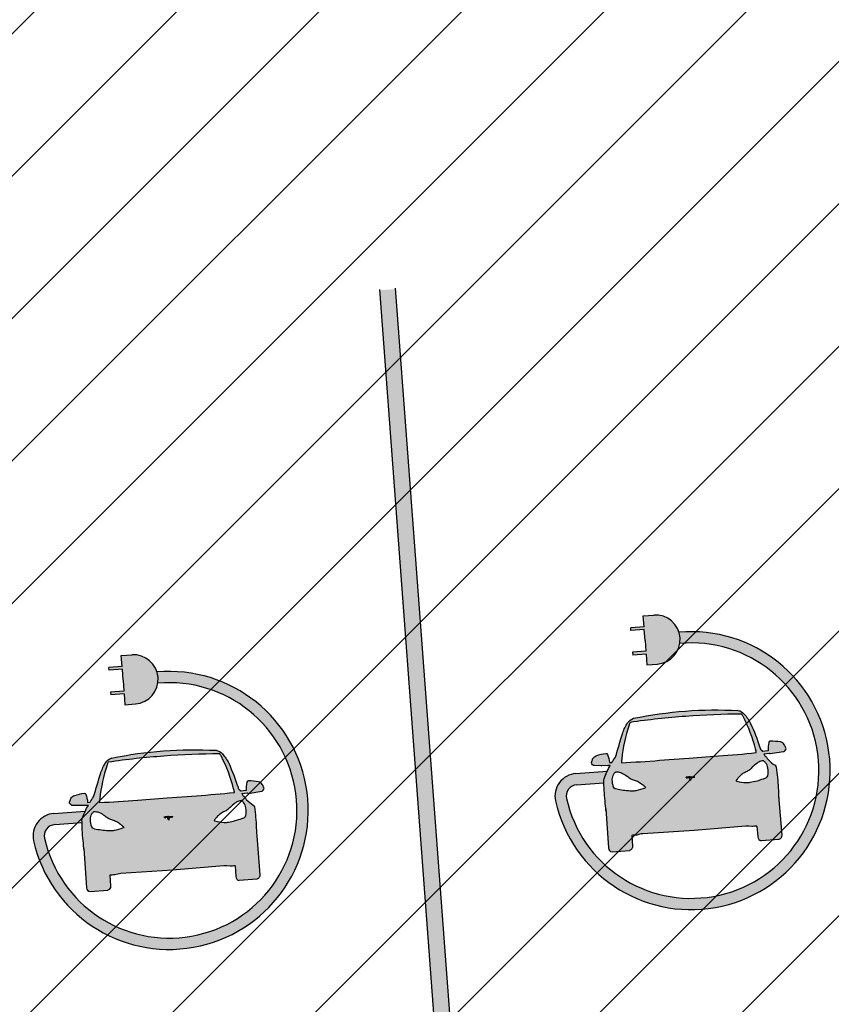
# Model space of a CAD drawing. Header units: millimetres. Extents: x 573132 to 957048, y 21042 to 318066.
# Tile 320 of 425: x 850329 to 854168, y 173725 to 178382. Entities that reach past the tile are written whole.
import ezdxf

# ---------------------------------------------------------------- set-up
doc = ezdxf.new("R2010")
doc.units = ezdxf.units.MM
doc.header["$LTSCALE"] = 2000
doc.layers.add('_NIBSC_FM trees 3metre zone', color=210, linetype='Continuous')
doc.layers.add('EV road markings', color=7, linetype='Continuous')

msp = doc.modelspace()

# ---------------------------------------------------------------- hatches: boundary and pattern name
h = msp.add_hatch()
h.set_pattern_fill('ANSI31', color=2, scale=150)
h.set_pattern_definition([(45, (-73644.35, -3403.46), (-336.7596, 336.7596), [])])
h.paths.add_polyline_path([(864792.8, 173080.8), (864349.1, 178022.7), (865349.4, 178085.4), (864538.5, 189020.2), (812335.3, 185127), (812803, 179760.7), (810219.1, 179634.3), (810520.8, 174703.5), (813609.6, 174892.5), (813975.7, 169380.4)])
h = msp.add_hatch(color=7)
h.dxf.hatch_style = 1
h.paths.add_polyline_path([(852107.5, 177108.1), (852032.7, 177102.6), (852401.5, 172156.9), (852476.3, 172162.4)])
h = msp.add_hatch(color=7)
h.dxf.hatch_style = 1
h.paths.add_polyline_path([(852107.6, 177106.2), (852032.9, 177100.7), (852389.8, 172314), (852464.6, 172319.5)])
at = {"layer": '_NIBSC_FM trees 3metre zone'}
h = msp.add_hatch(dxfattribs=at)
h.set_pattern_fill('ANSI31', color=256, scale=1500)
h.set_pattern_definition([(45, (0, -300000), (-3367.596, 3367.596), [])])
h.paths.add_polyline_path([(593903.2, 232617.7), (679741.5, 243682.5), (730246.2, 249484.4), (739010, 251812.5), (755357.3, 259572.6), (798190.5, 265511.7), (811700.6, 266996.3), (863086.4, 275757), (876855.1, 143047.8), (913767.4, 142393.8), (912963.3, 130302.9), (912377.4, 121144.5), (904518.6, 98597.9), (903417.9, 94708.4), (895370.5, 63435.9), (848719, 56730), (841118.6, 53483.2), (784097.4, 45680.2), (763757.6, 42853.6), (670408.4, 24434.5), (665577.7, 34769.6), (663265.2, 39852.7), (610755, 158063.7), (608829.3, 162279.9), (603679.1, 173549.1), (597792.5, 194109.5)])
h.paths.add_polyline_path([(597181.3, 230015.5), (680104.5, 240704.4), (730805.4, 246528.9), (740047.1, 248984), (756226.7, 256664.5), (798560.4, 262534.3), (812116.9, 264024), (860432.9, 272261.3), (874145.3, 140095.4), (910565, 139450.1), (909969.7, 130498.2), (909409.7, 121745), (901656.3, 99500.9), (900521.5, 95490.8), (892963.6, 66120.8), (847902.5, 59643.5), (840311.6, 56400.8), (783687.5, 48652), (763260.4, 45813.4), (672131.7, 27832.4), (668302, 36025.9), (666001.5, 41082.8), (613490.4, 159295.9), (611558.1, 163526.3), (606501.3, 174591.3), (600750.4, 194677.7)], flags=16)
at = {"layer": 'EV road markings'}
h = msp.add_hatch(color=3, dxfattribs=at)
h.dxf.hatch_style = 1
h.paths.add_polyline_path([(853327.6, 175566), (853278.3, 175562.3), (853282.1, 175511), (853219, 175506.2), (853219.9, 175493), (853283.1, 175497.7), (853286.9, 175446.3), (853290.7, 175395), (853227.6, 175390.3), (853228.6, 175377), (853291.7, 175381.7), (853295.6, 175330.4), (853344.9, 175334.1, 0.414214), (853452.2, 175458.7, 0.414214)])
h = msp.add_hatch(color=3, dxfattribs=at)
h.dxf.hatch_style = 1
h.paths.add_polyline_path([(852915.3, 174698.5, -0.457423), (852963.2, 174763.1), (853092.3, 174772.8, -0.003402), (853092.2, 174785.5, -0.126027), (853093.8, 174791.9, -0.025249), (853107.9, 174827.2), (852959.3, 174816.1, 0.456972), (852863.3, 174686.9, 2.205733), (853447.2, 175485, -0.057722), (853452.2, 175458.7, -0.057881), (853451.1, 175431.9, -2.207513)])
h = msp.add_hatch(color=3, dxfattribs=at)
h.dxf.hatch_style = 1
h.paths.add_polyline_path([(850859.3, 175377.8), (850809.9, 175374.1), (850813.8, 175322.8), (850750.6, 175318), (850751.6, 175304.8), (850814.7, 175309.5), (850818.6, 175258.1), (850822.4, 175206.8), (850759.3, 175202.1), (850760.3, 175188.8), (850823.4, 175193.5), (850827.2, 175142.2), (850876.6, 175145.9, 0.414214), (850983.9, 175270.5, 0.414214)])
h = msp.add_hatch(color=3, dxfattribs=at)
h.dxf.hatch_style = 1
h.paths.add_polyline_path([(850447, 174510.3, -0.457423), (850494.9, 174574.9), (850624, 174584.6, -0.003402), (850623.8, 174597.3, -0.126027), (850625.4, 174603.7, -0.025249), (850639.5, 174639), (850490.9, 174627.9, 0.456972), (850395, 174498.7, 2.205733), (850978.8, 175296.8, -0.057722), (850983.9, 175270.5, -0.057881), (850982.8, 175243.7, -2.207513)])
h = msp.add_hatch(color=3, dxfattribs=at)
h.dxf.hatch_style = 1
h.paths.add_polyline_path([(853918.6, 174710.7, -0.00383), (853916.6, 174748.6, 0.026268), (853907.3, 174846.4, 0.210062), (853901.6, 174855.5, -0.050145), (853870.6, 174881, -0.061083), (853862.9, 174891, 0.047749), (853859.1, 174896.2, 0.179608), (853857.2, 174897.2, -0.166781), (853855.1, 174898.3, -0.06166), (853853.5, 174900.3), (853847.9, 174909.8), (853874.2, 174913, 0.340721), (853878.3, 174910.7), (853942.3, 174920.6, 0.132169), (853945.8, 174922.3, 0.067874), (853952.4, 174930.5, 0.247878), (853952.8, 174937.8, 0.013127), (853945, 174953.3, 0.234648), (853927.3, 174966, 0.030661), (853879, 174970, 0.305587), (853872.1, 174963.6, 0.070965), (853868.6, 174924.3), (853842.5, 174921.1, 0.149728), (853834, 174930, -0.200015), (853832.8, 174931.6, 0.028082), (853830, 174939.7, 0.02839), (853786, 175053.6, 0.071527), (853756.3, 175097.5, 0.17209), (853725.9, 175114.5, 0.032791), (853477.7, 175111.8, 0.032791), (853231.9, 175077.6, 0.17209), (853204.3, 175056.3, 0.071384), (853181.5, 175008.6, 0.006285), (853147.1, 174893.7, 0.020045), (853130.1, 174868.7), (853119, 174868.4, 0.070965), (853109.6, 174906.7, 0.305587), (853101.8, 174912, 0.033048), (853058.2, 174901.2, 0.207738), (853039, 174885.8, 0.013127), (853033.7, 174869.3, 0.247878), (853035.1, 174862.1, 0.067874), (853042.8, 174854.9, 0.14664), (853047.1, 174853.8), (853111.4, 174853.5, 0.261817), (853114.7, 174855.4), (853122.4, 174855.6, 0.04641), (853093.8, 174791.9, 0.123063), (853092.2, 174785.7, 0.026268), (853097.5, 174687.5, -0.003819), (853101.1, 174649.9), (853114.1, 174464.3, 0.36406), (853130.5, 174446.2), (853214, 174452.4, 0.36406), (853227.5, 174472.8), (853223.7, 174523.9, -0.001693), (853247.5, 174525.4), (853262.3, 174529.1, -0.031286), (853275.9, 174531.6), (853519.8, 174547.6), (853763.3, 174568, -0.031286), (853777.1, 174567.5), (853792.3, 174566, -0.001693), (853816.1, 174568.1), (853819.8, 174517.4, 0.370219), (853836.3, 174498.8), (853919.8, 174505, 0.36406), (853933.3, 174525.4)])
edge = h.paths.add_edge_path(flags=16)
edge.add_line((853502.2, 174783.4), (853494.4, 174797.7))
edge.add_spline(control_points=[(853494.4, 174797.7), (853493.5, 174797.6), (853491.9, 174797.5), (853490, 174797.2), (853488.8, 174796.8), (853488.1, 174796.6), (853487.5, 174796.3), (853487.4, 174796), (853487.4, 174795.9), (853487.3, 174795.8)], knot_values=[0.039893, 0.039893, 0.039893, 0.039893, 3.283927, 5.491546, 6.716028, 7.801422, 8.675298, 9.443739, 9.761747, 9.761747, 9.761747, 9.761747], degree=3, periodic=0)
edge.add_spline(control_points=[(853487.3, 174795.8), (853486.9, 174795.8), (853485.9, 174795.9), (853484.6, 174796.1), (853483.3, 174796.4), (853482.4, 174796.7), (853481.9, 174796.9), (853481.8, 174797)], knot_values=[0.364731, 0.364731, 0.364731, 0.364731, 2.012676, 3.864544, 5.626188, 7.255432, 7.92563, 7.92563, 7.92563, 7.92563], degree=3, periodic=0)
edge.add_spline(control_points=[(853481.8, 174797), (853483, 174797.2), (853486.1, 174797.8), (853490.6, 174798.4), (853495, 174798.8), (853497.5, 174799), (853498.7, 174799.1)], knot_values=[0, 0, 0, 0, 4.37611, 11.020606, 15.793764, 19.848815, 19.848815, 19.848815, 19.848815], degree=3, periodic=0)
edge.add_line((853498.7, 174799.1), (853501.1, 174798.1))
edge.add_line((853501.1, 174798.1), (853503.3, 174799.4))
edge.add_spline(control_points=[(853503.3, 174799.4), (853504.5, 174799.5), (853507, 174799.7), (853511.5, 174799.9), (853516, 174800), (853519.1, 174799.9), (853520.3, 174799.8)], knot_values=[0, 0, 0, 0, 4.05505, 8.828209, 15.472704, 19.848815, 19.848815, 19.848815, 19.848815], degree=3, periodic=0)
edge.add_spline(control_points=[(853520.3, 174799.8), (853520.2, 174799.7), (853519.8, 174799.5), (853519, 174799.1), (853517.7, 174798.6), (853516.4, 174798.2), (853515.5, 174798), (853515, 174797.9)], knot_values=[0.364731, 0.364731, 0.364731, 0.364731, 1.034928, 2.664172, 4.425816, 6.277684, 7.92563, 7.92563, 7.92563, 7.92563], degree=3, periodic=0)
edge.add_spline(control_points=[(853515, 174797.9), (853515, 174797.9), (853514.9, 174798.1), (853514.8, 174798.3), (853514.2, 174798.5), (853513.4, 174798.7), (853512.2, 174798.8), (853510.3, 174798.8), (853508.7, 174798.7), (853507.8, 174798.6)], knot_values=[0.039893, 0.039893, 0.039893, 0.039893, 0.3579, 1.126341, 2.000217, 3.085612, 4.310093, 6.517713, 9.761747, 9.761747, 9.761747, 9.761747], degree=3, periodic=0)
edge.add_line((853507.8, 174798.6), (853502.2, 174783.4))
edge = h.paths.add_edge_path(flags=16)
edge.add_spline(control_points=[(853480.8, 174797.5), (853480.3, 174797.8), (853479.9, 174798), (853479.5, 174798.2)], knot_values=[2.045296, 2.045296, 2.045296, 2.045296, 4.56531, 4.56531, 4.56531, 4.56531], degree=3, periodic=0)
edge.add_spline(control_points=[(853479.5, 174798.2), (853480.1, 174798.4), (853482, 174798.8), (853485.2, 174799.3), (853489.5, 174799.9), (853494.7, 174800.5), (853498.7, 174800.8), (853500.9, 174801)], knot_values=[0, 0, 0, 0, 2.275002, 6.935874, 11.427992, 17.562955, 25.232421, 25.232421, 25.232421, 25.232421], degree=3, periodic=0)
edge.add_spline(control_points=[(853500.9, 174801), (853503.1, 174801.1), (853507, 174801.4), (853512.3, 174801.6), (853516.7, 174801.7), (853519.9, 174801.6), (853521.8, 174801.5), (853522.5, 174801.4)], knot_values=[0, 0, 0, 0, 7.669466, 13.804429, 18.296547, 22.957419, 25.232421, 25.232421, 25.232421, 25.232421], degree=3, periodic=0)
edge.add_spline(control_points=[(853522.5, 174801.4), (853522.1, 174801.1), (853521.7, 174800.8), (853521.3, 174800.5)], knot_values=[2.045296, 2.045296, 2.045296, 2.045296, 4.56531, 4.56531, 4.56531, 4.56531], degree=3, periodic=0)
edge.add_spline(control_points=[(853521.3, 174800.5), (853520.3, 174800.6), (853517.8, 174800.7), (853514.2, 174800.7), (853510.3, 174800.7), (853506, 174800.5), (853502.8, 174800.3), (853500.9, 174800.2)], knot_values=[0, 0, 0, 0, 3.611391, 8.615244, 12.751206, 17.224168, 23.768247, 23.768247, 23.768247, 23.768247], degree=3, periodic=0)
edge.add_spline(control_points=[(853500.9, 174800.2), (853499.1, 174800), (853495.9, 174799.8), (853491.6, 174799.3), (853487.7, 174798.8), (853484.1, 174798.2), (853481.8, 174797.7), (853480.8, 174797.5)], knot_values=[0, 0, 0, 0, 6.544078, 11.01704, 15.153003, 20.156855, 23.768247, 23.768247, 23.768247, 23.768247], degree=3, periodic=0)
h.paths.add_polyline_path([(853289.5, 174749.9, -0.063549), (853286.3, 174747.9, -0.04879), (853243.6, 174734.7, -0.060032), (853224.2, 174733.1, -0.038275), (853159.5, 174740.4, -0.036255), (853145.8, 174744.1, -0.228084), (853138, 174751.8, -0.086426), (853132, 174787.6, -0.132044), (853139.2, 174813.9, -0.07788), (853147.2, 174823.6, -0.152301), (853149.1, 174824.5, -0.041142), (853155.1, 174824.7, -0.104754), (853174.7, 174819.8, -0.033654), (853198.5, 174806, -0.012813), (853214.1, 174794.9, 0.060176), (853223, 174789.8, 0.034931), (853239.7, 174784, -0.075393), (853261.1, 174774.6, -0.043254), (853278.9, 174761, -0.000102), (853289.5, 174751.4, -0.45986)], flags=16)
h.paths.add_polyline_path([(853354.7, 174879, -0.009383), (853175.5, 174867.7, -0.08575), (853175.1, 174869.8, -0.047499), (853176.2, 174885.4, -0.052533), (853211.1, 175045.2, -0.038565), (853216.4, 175058, -0.019867), (853479.6, 175086.8, -0.019867), (853744.1, 175097.4, -0.038565), (853751.3, 175085.5, -0.052533), (853809.4, 174932.6, -0.047499), (853812.8, 174917.3, -0.08575), (853812.7, 174915.2, -0.009383), (853633.9, 174899.8), (853494.2, 174889.9)], flags=16)
h.paths.add_polyline_path([(853717.2, 174783.3, -0.000102), (853726.3, 174794.4, -0.043254), (853742, 174810.5, -0.075393), (853761.7, 174822.9, 0.034931), (853777.4, 174831.1, 0.060176), (853785.4, 174837.5, -0.012813), (853799.2, 174850.8, -0.033654), (853820.6, 174867.9, -0.104754), (853839.3, 174875.8, -0.041142), (853845.3, 174876.4, -0.152301), (853847.3, 174875.9, -0.07788), (853856.6, 174867.4, -0.132044), (853867.7, 174842.5, -0.086426), (853867, 174806.2, -0.228084), (853860.5, 174797.4, -0.036255), (853847.5, 174791.7, -0.038275), (853784.5, 174774.9, -0.060032), (853765.1, 174773.6, -0.04879), (853721, 174780.3, -0.063549), (853717.5, 174781.8, -0.45986)], flags=16)
h = msp.add_hatch(color=3, dxfattribs=at)
h.dxf.hatch_style = 1
h.paths.add_polyline_path([(851450.3, 174522.5, -0.00383), (851448.3, 174560.4, 0.026268), (851439, 174658.2, 0.210062), (851433.2, 174667.3, -0.050145), (851402.3, 174692.8, -0.061083), (851394.5, 174702.8, 0.047749), (851390.8, 174708, 0.179608), (851388.9, 174709, -0.166781), (851386.7, 174710.1, -0.06166), (851385.2, 174712.1), (851379.6, 174721.6), (851405.8, 174724.8, 0.340721), (851410, 174722.5), (851473.9, 174732.4, 0.132169), (851477.5, 174734.1, 0.067874), (851484.1, 174742.3, 0.247878), (851484.4, 174749.6, 0.013127), (851476.7, 174765.1, 0.234648), (851459, 174777.8, 0.030661), (851410.7, 174781.8, 0.305587), (851403.8, 174775.4, 0.070965), (851400.2, 174736.1), (851374.2, 174732.9, 0.149728), (851365.7, 174741.8, -0.200015), (851364.4, 174743.4, 0.028082), (851361.7, 174751.5, 0.02839), (851317.7, 174865.4, 0.071527), (851287.9, 174909.3, 0.17209), (851257.5, 174926.3, 0.032791), (851009.4, 174923.6, 0.032791), (850763.5, 174889.4, 0.17209), (850736, 174868.1, 0.071384), (850713.1, 174820.4, 0.006285), (850678.7, 174705.5, 0.020045), (850661.8, 174680.5), (850650.6, 174680.2, 0.070965), (850641.3, 174718.5, 0.305587), (850633.5, 174723.8, 0.033048), (850589.9, 174713, 0.207738), (850570.7, 174697.6, 0.013127), (850565.3, 174681.1, 0.247878), (850566.8, 174673.9, 0.067874), (850574.5, 174666.7, 0.14664), (850578.7, 174665.6), (850643.1, 174665.3, 0.261817), (850646.3, 174667.2), (850654, 174667.4, 0.04641), (850625.4, 174603.7, 0.123063), (850623.8, 174597.5, 0.026268), (850629.2, 174499.3, -0.003819), (850632.8, 174461.7), (850645.8, 174276.1, 0.36406), (850662.1, 174258), (850745.7, 174264.2, 0.36406), (850759.2, 174284.6), (850755.4, 174335.7, -0.001693), (850779.2, 174337.2), (850794, 174340.9, -0.031286), (850807.5, 174343.4), (851051.4, 174359.4), (851295, 174379.8, -0.031286), (851308.8, 174379.3), (851324, 174377.8, -0.001693), (851347.7, 174379.9), (851351.5, 174329.2, 0.370219), (851367.9, 174310.6), (851451.5, 174316.8, 0.36406), (851465, 174337.2)])
edge = h.paths.add_edge_path(flags=16)
edge.add_line((851033.8, 174595.2), (851026.1, 174609.5))
edge.add_spline(control_points=[(851026.1, 174609.5), (851025.1, 174609.4), (851023.6, 174609.3), (851021.7, 174609), (851020.5, 174608.7), (851019.7, 174608.4), (851019.2, 174608.1), (851019.1, 174607.8), (851019, 174607.7), (851019, 174607.6)], knot_values=[0.039893, 0.039893, 0.039893, 0.039893, 3.283927, 5.491546, 6.716028, 7.801422, 8.675298, 9.443739, 9.761747, 9.761747, 9.761747, 9.761747], degree=3, periodic=0)
edge.add_spline(control_points=[(851019, 174607.6), (851018.6, 174607.6), (851017.6, 174607.7), (851016.2, 174607.9), (851014.9, 174608.2), (851014, 174608.5), (851013.6, 174608.7), (851013.5, 174608.8)], knot_values=[0.364731, 0.364731, 0.364731, 0.364731, 2.012676, 3.864544, 5.626188, 7.255432, 7.92563, 7.92563, 7.92563, 7.92563], degree=3, periodic=0)
edge.add_spline(control_points=[(851013.5, 174608.8), (851014.7, 174609), (851017.7, 174609.6), (851022.2, 174610.2), (851026.6, 174610.6), (851029.2, 174610.8), (851030.4, 174610.9)], knot_values=[0, 0, 0, 0, 4.37611, 11.020606, 15.793764, 19.848815, 19.848815, 19.848815, 19.848815], degree=3, periodic=0)
edge.add_line((851030.4, 174610.9), (851032.8, 174609.9))
edge.add_line((851032.8, 174609.9), (851035, 174611.2))
edge.add_spline(control_points=[(851035, 174611.2), (851036.1, 174611.3), (851038.7, 174611.5), (851043.1, 174611.7), (851047.7, 174611.8), (851050.7, 174611.7), (851052, 174611.6)], knot_values=[0, 0, 0, 0, 4.05505, 8.828209, 15.472704, 19.848815, 19.848815, 19.848815, 19.848815], degree=3, periodic=0)
edge.add_spline(control_points=[(851052, 174611.6), (851051.9, 174611.6), (851051.5, 174611.3), (851050.6, 174610.9), (851049.4, 174610.4), (851048.1, 174610), (851047.1, 174609.8), (851046.7, 174609.7)], knot_values=[0.364731, 0.364731, 0.364731, 0.364731, 1.034928, 2.664172, 4.425816, 6.277684, 7.92563, 7.92563, 7.92563, 7.92563], degree=3, periodic=0)
edge.add_spline(control_points=[(851046.7, 174609.7), (851046.7, 174609.7), (851046.6, 174609.9), (851046.4, 174610.1), (851045.9, 174610.3), (851045.1, 174610.5), (851043.8, 174610.6), (851041.9, 174610.6), (851040.4, 174610.5), (851039.4, 174610.5)], knot_values=[0.039893, 0.039893, 0.039893, 0.039893, 0.3579, 1.126341, 2.000217, 3.085612, 4.310093, 6.517713, 9.761747, 9.761747, 9.761747, 9.761747], degree=3, periodic=0)
edge.add_line((851039.4, 174610.5), (851033.8, 174595.2))
edge = h.paths.add_edge_path(flags=16)
edge.add_spline(control_points=[(851012.4, 174609.3), (851012, 174609.6), (851011.6, 174609.8), (851011.1, 174610)], knot_values=[2.045296, 2.045296, 2.045296, 2.045296, 4.56531, 4.56531, 4.56531, 4.56531], degree=3, periodic=0)
edge.add_spline(control_points=[(851011.1, 174610), (851011.7, 174610.2), (851013.6, 174610.6), (851016.8, 174611.1), (851021.1, 174611.7), (851026.4, 174612.3), (851030.3, 174612.6), (851032.5, 174612.8)], knot_values=[0, 0, 0, 0, 2.275002, 6.935874, 11.427992, 17.562955, 25.232421, 25.232421, 25.232421, 25.232421], degree=3, periodic=0)
edge.add_spline(control_points=[(851032.5, 174612.8), (851034.7, 174612.9), (851038.7, 174613.2), (851044, 174613.4), (851048.3, 174613.5), (851051.6, 174613.4), (851053.5, 174613.3), (851054.1, 174613.2)], knot_values=[0, 0, 0, 0, 7.669466, 13.804429, 18.296547, 22.957419, 25.232421, 25.232421, 25.232421, 25.232421], degree=3, periodic=0)
edge.add_spline(control_points=[(851054.1, 174613.2), (851053.7, 174612.9), (851053.3, 174612.7), (851052.9, 174612.4)], knot_values=[2.045296, 2.045296, 2.045296, 2.045296, 4.56531, 4.56531, 4.56531, 4.56531], degree=3, periodic=0)
edge.add_spline(control_points=[(851052.9, 174612.4), (851051.9, 174612.4), (851049.5, 174612.5), (851045.9, 174612.6), (851042, 174612.5), (851037.6, 174612.3), (851034.5, 174612.1), (851032.6, 174612)], knot_values=[0, 0, 0, 0, 3.611391, 8.615244, 12.751206, 17.224168, 23.768247, 23.768247, 23.768247, 23.768247], degree=3, periodic=0)
edge.add_spline(control_points=[(851032.6, 174612), (851030.7, 174611.8), (851027.6, 174611.6), (851023.2, 174611.1), (851019.4, 174610.6), (851015.8, 174610), (851013.4, 174609.5), (851012.4, 174609.3)], knot_values=[0, 0, 0, 0, 6.544078, 11.01704, 15.153003, 20.156855, 23.768247, 23.768247, 23.768247, 23.768247], degree=3, periodic=0)
h.paths.add_polyline_path([(850821.2, 174561.7, -0.063549), (850817.9, 174559.7, -0.04879), (850775.3, 174546.5, -0.060032), (850755.9, 174544.9, -0.038275), (850691.1, 174552.2, -0.036255), (850677.4, 174555.9, -0.228084), (850669.7, 174563.6, -0.086426), (850663.7, 174599.4, -0.132044), (850670.9, 174625.7, -0.07788), (850678.9, 174635.4, -0.152301), (850680.7, 174636.3, -0.041142), (850686.7, 174636.5, -0.104754), (850706.4, 174631.6, -0.033654), (850730.1, 174617.8, -0.012813), (850745.7, 174606.7, 0.060176), (850754.7, 174601.6, 0.034931), (850771.4, 174595.8, -0.075393), (850792.7, 174586.4, -0.043254), (850810.6, 174572.8, -0.000102), (850821.2, 174563.2, -0.45986)], flags=16)
h.paths.add_polyline_path([(850886.4, 174690.8, -0.009383), (850707.2, 174679.5, -0.08575), (850706.8, 174681.6, -0.047499), (850707.9, 174697.2, -0.052533), (850742.7, 174857, -0.038565), (850748.1, 174869.8, -0.019867), (851011.2, 174898.7, -0.019867), (851275.7, 174909.2, -0.038565), (851282.9, 174897.3, -0.052533), (851341.1, 174744.4, -0.047499), (851344.5, 174729.1, -0.08575), (851344.4, 174727, -0.009383), (851165.5, 174711.6), (851025.9, 174701.7)], flags=16)
h.paths.add_polyline_path([(851248.9, 174595.1, -0.000102), (851258, 174606.2, -0.043254), (851273.6, 174622.3, -0.075393), (851293.4, 174634.7, 0.034931), (851309, 174642.9, 0.060176), (851317.1, 174649.3, -0.012813), (851330.9, 174662.6, -0.033654), (851352.3, 174679.7, -0.104754), (851371, 174687.6, -0.041142), (851377, 174688.2, -0.152301), (851378.9, 174687.7, -0.07788), (851388.3, 174679.2, -0.132044), (851399.3, 174654.3, -0.086426), (851398.7, 174618, -0.228084), (851392.2, 174609.2, -0.036255), (851379.2, 174603.5, -0.038275), (851316.2, 174586.7, -0.060032), (851296.8, 174585.4, -0.04879), (851252.6, 174592.1, -0.063549), (851249.2, 174593.6, -0.45986)], flags=16)

# ---------------------------------------------------------------- linework, layer by layer
at = {"color": 7}
for p, q in [((852401.5, 172156.9), (852032.4, 177106.3)), ((852476.3, 172162.4), (852107.2, 177111.9))]:
    msp.add_line(p, q, dxfattribs=at)
at = {"layer": 'EV road markings'}
for p, q in [((853278.3, 175562.3), (853327.6, 175566)), ((853282.1, 175511), (853278.3, 175562.3)), ((853282.1, 175511), (853219, 175506.2)), ((853219.9, 175493), (853219, 175506.2)), ((853283.1, 175497.7), (853219.9, 175493)), ((853286.9, 175446.3), (853283.1, 175497.7)), ((853286.9, 175446.3), (853290.7, 175395)), ((853290.7, 175395), (853227.6, 175390.3)), ((850809.9, 175374.1), (850859.3, 175377.8)), ((850813.8, 175322.8), (850809.9, 175374.1)), ((853227.6, 175390.3), (853228.6, 175377)), ((853291.7, 175381.7), (853228.6, 175377)), ((853291.7, 175381.7), (853295.6, 175330.4)), ((850813.8, 175322.8), (850750.6, 175318)), ((850751.6, 175304.8), (850750.6, 175318)), ((850814.7, 175309.5), (850751.6, 175304.8)), ((850818.6, 175258.1), (850814.7, 175309.5)), ((853295.6, 175330.4), (853344.9, 175334.1)), ((850818.6, 175258.1), (850822.4, 175206.8)), ((850822.4, 175206.8), (850759.3, 175202.1)), ((850759.3, 175202.1), (850760.3, 175188.8)), ((850823.4, 175193.5), (850760.3, 175188.8)), ((850823.4, 175193.5), (850827.2, 175142.2)), ((850827.2, 175142.2), (850876.6, 175145.9)), ((852959.3, 174816.1), (853107.9, 174827.2)), ((853502.2, 174783.4), (853494.4, 174797.7)), ((853498.7, 174799.1), (853501.1, 174798.1)), ((853503.3, 174799.4), (853501.1, 174798.1)), ((853502.2, 174783.4), (853507.8, 174798.6)), ((852963.2, 174763.1), (853092.3, 174772.8)), ((850490.9, 174627.9), (850639.5, 174639)), ((851033.8, 174595.2), (851026.1, 174609.5)), ((851030.4, 174610.9), (851032.8, 174609.9)), ((851035, 174611.2), (851032.8, 174609.9)), ((851033.8, 174595.2), (851039.4, 174610.5)), ((850494.9, 174574.9), (850624, 174584.6))]:
    msp.add_line(p, q, dxfattribs=at)
for points in [[(853181.4, 175008.5, -0.071527), (853204.3, 175056.3, -0.17209), (853231.9, 175077.6, -0.032791), (853477.7, 175111.8, -0.032791), (853725.9, 175114.5)], [(853727.8, 175114.1, 0.065706), (853725.9, 175114.5, -0.17209), (853756.3, 175097.5, -0.071527), (853786, 175053.6, -0.02839), (853830, 174939.7, -0.028082), (853832.8, 174931.6, 0.200015), (853834, 174930, -0.149728), (853842.5, 174921.1)], [(853744.1, 175097.4, 0.019867), (853479.6, 175086.8, 0.019867), (853216.4, 175058)], [(853231.9, 175077.6, 0.065706), (853230, 175077, 0.065706)], [(853812.7, 174915.2, 0.08575), (853812.8, 174917.3, 0.047499), (853809.4, 174932.6, 0.052533), (853751.3, 175085.5, 0.038565), (853744.1, 175097.4)], [(853216.4, 175058, 0.038565), (853211.1, 175045.2, 0.052533), (853176.2, 174885.4, 0.047499), (853175.1, 174869.8, 0.08575), (853175.5, 174867.7, 0.08575)], [(853130.1, 174868.7, -0.020045), (853147.1, 174893.7, -0.006279), (853181.4, 175008.5)], [(850713.1, 174820.3, -0.071527), (850736, 174868.1, -0.17209), (850763.5, 174889.4, -0.032791), (851009.4, 174923.6, -0.032791), (851257.5, 174926.3)], [(851259.4, 174925.9, 0.065706), (851257.5, 174926.3, -0.17209), (851287.9, 174909.3, -0.071527), (851317.7, 174865.4, -0.02839), (851361.7, 174751.5, -0.028082), (851364.4, 174743.4, 0.200015), (851365.7, 174741.8, -0.149728), (851374.2, 174732.9)], [(853847.9, 174909.8), (853874.2, 174913, 0.340721), (853878.3, 174910.7), (853942.3, 174920.6, 0.132169), (853945.8, 174922.3, 0.067874), (853952.4, 174930.5, 0.247878), (853952.8, 174937.8, 0.013127), (853945, 174953.3, 0.234648), (853927.3, 174966, 0.030661), (853879, 174970, 0.305587), (853872.1, 174963.6, 0.070965), (853868.6, 174924.3), (853842.5, 174921.1)], [(851275.7, 174909.2, 0.019867), (851011.2, 174898.7, 0.019867), (850748.1, 174869.8)], [(850763.5, 174889.4, 0.065706), (850761.7, 174888.8, 0.065706)], [(851344.4, 174727, 0.08575), (851344.5, 174729.1, 0.047499), (851341.1, 174744.4, 0.052533), (851282.9, 174897.3, 0.038565), (851275.7, 174909.2)], [(853114.7, 174855.4, -0.264238), (853111.4, 174853.5), (853046.6, 174853.8, -0.132169), (853042.8, 174854.9, -0.067874), (853035.1, 174862.1, -0.247878), (853033.7, 174869.3, -0.013127), (853039, 174885.8, -0.207738), (853058.2, 174901.2, -0.033048), (853101.8, 174912, -0.305587), (853109.6, 174906.7, -0.070965), (853119, 174868.4), (853130.1, 174868.7)], [(853175.5, 174867.7, 0.009383), (853354.7, 174879), (853494.2, 174889.9), (853633.9, 174899.8, 0.009383), (853812.7, 174915.2)], [(853847.9, 174909.8), (853853.5, 174900.3, 0.06166), (853855.1, 174898.3, 0.166781), (853857.2, 174897.2, -0.179608), (853859.1, 174896.2, -0.047749), (853862.9, 174891, 0.061083), (853870.6, 174881, 0.050145), (853901.6, 174855.5, -0.210062), (853907.3, 174846.4, -0.026268), (853916.6, 174748.6, 0.004918), (853919.3, 174700)], [(850748.1, 174869.8, 0.038565), (850742.7, 174857, 0.052533), (850707.9, 174697.2, 0.047499), (850706.8, 174681.6, 0.08575), (850707.2, 174679.5, 0.08575)], [(853081.6, 174853.6, 0.002149), (853081.7, 174853.5)], [(853093.8, 174791.9, -0.04641), (853122.4, 174855.6)], [(853721, 174780.3, 0.04879), (853765.1, 174773.6, 0.060032), (853784.5, 174774.9, 0.038275), (853847.5, 174791.7, 0.036255), (853860.5, 174797.4, 0.228084), (853867, 174806.2, 0.086426), (853867.7, 174842.5, 0.132044), (853856.6, 174867.4, 0.07788), (853847.3, 174875.9, 0.152301), (853845.3, 174876.4, 0.041142), (853839.3, 174875.8, 0.104754), (853820.6, 174867.9, 0.033654), (853799.2, 174850.8, 0.012813), (853785.4, 174837.5, -0.060176), (853777.4, 174831.1, -0.034931), (853761.7, 174822.9, 0.075393), (853742, 174810.5, 0.043254), (853726.3, 174794.4, 0.000102), (853717.2, 174783.3, 0.45986), (853717.5, 174781.8, 0.063549), (853721, 174780.3, -96.655681)], [(850661.8, 174680.5, -0.020045), (850678.7, 174705.5, -0.006279), (850713.1, 174820.3)], [(853102.1, 174639), (853102.1, 174639, 0.004918), (853097.5, 174687.5, -0.026268), (853092.2, 174785.7, -0.123063), (853093.8, 174791.9, -0.123063)], [(853286.3, 174747.9, -0.04879), (853243.6, 174734.7, -0.060032), (853224.2, 174733.1, -0.038275), (853159.5, 174740.4, -0.036255), (853145.8, 174744.1, -0.228084), (853138, 174751.8, -0.086426), (853132, 174787.6, -0.132044), (853139.2, 174813.9, -0.07788), (853147.2, 174823.6, -0.152301), (853149.1, 174824.5, -0.041142), (853155.1, 174824.7, -0.104754), (853174.7, 174819.8, -0.033654), (853198.5, 174806, -0.012813), (853214.1, 174794.9, 0.060176), (853223, 174789.8, 0.034931), (853239.7, 174784, -0.075393), (853261.1, 174774.6, -0.043254), (853278.9, 174761, -0.000102), (853289.5, 174751.4, -0.45986), (853289.5, 174749.9, -0.063549), (853286.3, 174747.9, 96.655681)], [(851379.5, 174721.6), (851405.8, 174724.8, 0.340721), (851410, 174722.5), (851473.9, 174732.4, 0.132169), (851477.5, 174734.1, 0.067874), (851484.1, 174742.3, 0.247878), (851484.4, 174749.6, 0.013127), (851476.7, 174765.1, 0.234648), (851459, 174777.8, 0.030661), (851410.7, 174781.8, 0.305587), (851403.8, 174775.4, 0.070965), (851400.2, 174736.1), (851374.2, 174732.9)], [(850646.3, 174667.2, -0.264238), (850643, 174665.3), (850578.3, 174665.6, -0.132169), (850574.5, 174666.7, -0.067874), (850566.8, 174673.9, -0.247878), (850565.3, 174681.1, -0.013127), (850570.7, 174697.6, -0.207738), (850589.9, 174713, -0.033048), (850633.5, 174723.8, -0.305587), (850641.3, 174718.5, -0.070965), (850650.6, 174680.2), (850661.8, 174680.5)], [(850707.2, 174679.5, 0.009383), (850886.4, 174690.8), (851025.9, 174701.7), (851165.5, 174711.6, 0.009383), (851344.4, 174727)], [(851379.6, 174721.6), (851385.2, 174712.1, 0.06166), (851386.7, 174710.1, 0.166781), (851388.9, 174709, -0.179608), (851390.8, 174708, -0.047749), (851394.5, 174702.8, 0.061083), (851402.3, 174692.8, 0.050145), (851433.2, 174667.3, -0.210062), (851439, 174658.2, -0.026268), (851448.3, 174560.4, 0.004918), (851451, 174511.8)], [(853918.6, 174710.7), (853933.3, 174525.4, -0.36406), (853919.8, 174505), (853836.3, 174498.8)], [(850613.3, 174665.4, 0.002149), (850613.3, 174665.3)], [(850625.4, 174603.7, -0.04641), (850654, 174667.4)], [(851252.6, 174592.1, 0.04879), (851296.8, 174585.4, 0.060032), (851316.2, 174586.7, 0.038275), (851379.2, 174603.5, 0.036255), (851392.2, 174609.2, 0.228084), (851398.7, 174618, 0.086426), (851399.3, 174654.3, 0.132044), (851388.3, 174679.2, 0.07788), (851378.9, 174687.7, 0.152301), (851377, 174688.2, 0.041142), (851371, 174687.6, 0.104754), (851352.3, 174679.7, 0.033654), (851330.9, 174662.6, 0.012813), (851317.1, 174649.3, -0.060176), (851309, 174642.9, -0.034931), (851293.4, 174634.7, 0.075393), (851273.6, 174622.3, 0.043254), (851258, 174606.2, 0.000102), (851248.9, 174595.1, 0.45986), (851249.2, 174593.6, 0.063549), (851252.6, 174592.1, -96.655681)], [(853101.1, 174649.9), (853114.1, 174464.3, 0.36406), (853130.5, 174446.2), (853214, 174452.4)], [(850633.7, 174450.8), (850633.7, 174450.8, 0.004918), (850629.2, 174499.3, -0.026268), (850623.8, 174597.5, -0.123063), (850625.4, 174603.7, -0.123063)], [(850817.9, 174559.7, -0.04879), (850775.3, 174546.5, -0.060032), (850755.9, 174544.9, -0.038275), (850691.1, 174552.2, -0.036255), (850677.4, 174555.9, -0.228084), (850669.7, 174563.6, -0.086426), (850663.7, 174599.4, -0.132044), (850670.9, 174625.7, -0.07788), (850678.9, 174635.4, -0.152301), (850680.7, 174636.3, -0.041142), (850686.7, 174636.5, -0.104754), (850706.4, 174631.6, -0.033654), (850730.1, 174617.8, -0.012813), (850745.7, 174606.7, 0.060176), (850754.7, 174601.6, 0.034931), (850771.4, 174595.8, -0.075393), (850792.7, 174586.4, -0.043254), (850810.6, 174572.8, -0.000102), (850821.2, 174563.2, -0.45986), (850821.2, 174561.7, -0.063549), (850817.9, 174559.7, 96.655681)], [(853816.1, 174568.1, 0.001693), (853792.3, 174566), (853777.1, 174567.5, 0.031286), (853763.3, 174568), (853519.8, 174547.6), (853275.9, 174531.6, 0.031286), (853262.3, 174529.1), (853247.5, 174525.4, 0.001693), (853223.7, 174523.9)], [(853816.1, 174568.1), (853819.8, 174517.4, 0.370219), (853836.3, 174498.8, 0.255212)], [(851450.3, 174522.5), (851465, 174337.2, -0.36406), (851451.5, 174316.8), (851367.9, 174310.6)], [(853223.7, 174523.9), (853227.5, 174472.8, -0.36406), (853214, 174452.4, -0.255212)], [(850632.8, 174461.7), (850645.8, 174276.1, 0.36406), (850662.1, 174258), (850745.7, 174264.2)], [(851347.7, 174379.9, 0.001693), (851324, 174377.8), (851308.8, 174379.3, 0.031286), (851295, 174379.8), (851051.4, 174359.4), (850807.5, 174343.4, 0.031286), (850794, 174340.9), (850779.2, 174337.2, 0.001693), (850755.4, 174335.7)], [(851347.7, 174379.9), (851351.5, 174329.2, 0.370219), (851367.9, 174310.6, 0.255212)], [(850755.4, 174335.7), (850759.2, 174284.6, -0.36406), (850745.7, 174264.2, -0.255212)]]:
    msp.add_lwpolyline(points, format="xyb", dxfattribs=at)
for points in [[(853114.7, 174855.4), (853122.4, 174855.6)], [(850646.3, 174667.2), (850654, 174667.4)]]:
    msp.add_lwpolyline(points, dxfattribs=at)
for centre, radius, start, end in [((853336.2, 175450), 116.3, 4.2651, 94.2651), ((853504.9, 174830.2), 657.3, 192.587, 95.0357), ((853336.2, 175450), 116.3, 274.2651, 4.2651), ((853504.9, 174830.2), 604.1, 192.587, 95.1052), ((850867.9, 175261.8), 116.3, 4.2651, 94.2651), ((851036.5, 174642), 657.3, 192.587, 95.0357), ((850867.9, 175261.8), 116.3, 274.2651, 4.2651), ((851036.5, 174642), 604.1, 192.587, 95.1052), ((852967.2, 174710), 106.4, 94.291, 192.5272), ((852967.2, 174710.1), 53.2, 94.2651, 192.587), ((850498.9, 174521.8), 106.4, 94.291, 192.5272), ((850498.8, 174521.9), 53.2, 94.2651, 192.587)]:
    msp.add_arc(centre, radius, start, end, dxfattribs=at)
for points, knots in [([(853500.9, 174801), (853498.7, 174800.8), (853494.7, 174800.5), (853489.5, 174799.9), (853485.2, 174799.3), (853482, 174798.8), (853480.1, 174798.4), (853479.5, 174798.2)], [0, 0, 0, 0, 7.669466, 13.804429, 18.296547, 22.957419, 25.232421, 25.232421, 25.232421, 25.232421]), ([(853500.9, 174800.2), (853499.1, 174800), (853495.9, 174799.8), (853491.6, 174799.3), (853487.7, 174798.8), (853484.1, 174798.2), (853481.8, 174797.7), (853480.8, 174797.5)], [0, 0, 0, 0, 6.544078, 11.01704, 15.153003, 20.156855, 23.768247, 23.768247, 23.768247, 23.768247]), ([(853498.7, 174799.1), (853497.5, 174799), (853495, 174798.8), (853490.6, 174798.4), (853486.1, 174797.8), (853483, 174797.2), (853481.8, 174797)], [0, 0, 0, 0, 4.05505, 8.828209, 15.472704, 19.848815, 19.848815, 19.848815, 19.848815]), ([(853481.8, 174797), (853481.9, 174796.9), (853482.4, 174796.7), (853483.3, 174796.4), (853484.6, 174796.1), (853485.9, 174795.9), (853486.9, 174795.8), (853487.3, 174795.8)], [0.364731, 0.364731, 0.364731, 0.364731, 1.034928, 2.664172, 4.425816, 6.277684, 7.92563, 7.92563, 7.92563, 7.92563]), ([(853494.4, 174797.7), (853493.5, 174797.6), (853491.9, 174797.5), (853490, 174797.2), (853488.8, 174796.8), (853488.1, 174796.6), (853487.5, 174796.3), (853487.4, 174796), (853487.4, 174795.9), (853487.3, 174795.8)], [0.039893, 0.039893, 0.039893, 0.039893, 3.283927, 5.491546, 6.716028, 7.801422, 8.675298, 9.443739, 9.761747, 9.761747, 9.761747, 9.761747]), ([(853500.9, 174801), (853503.1, 174801.1), (853507, 174801.4), (853512.3, 174801.6), (853516.7, 174801.7), (853519.9, 174801.6), (853521.8, 174801.5), (853522.5, 174801.4)], [0, 0, 0, 0, 7.669466, 13.804429, 18.296547, 22.957419, 25.232421, 25.232421, 25.232421, 25.232421]), ([(853500.9, 174800.2), (853502.8, 174800.3), (853506, 174800.5), (853510.3, 174800.7), (853514.2, 174800.7), (853517.8, 174800.7), (853520.3, 174800.6), (853521.3, 174800.5)], [0, 0, 0, 0, 6.544078, 11.01704, 15.153003, 20.156855, 23.768247, 23.768247, 23.768247, 23.768247]), ([(853503.3, 174799.4), (853504.5, 174799.5), (853507, 174799.7), (853511.5, 174799.9), (853516, 174800), (853519.1, 174799.9), (853520.3, 174799.8)], [0, 0, 0, 0, 4.05505, 8.828209, 15.472704, 19.848815, 19.848815, 19.848815, 19.848815]), ([(853507.8, 174798.6), (853508.7, 174798.7), (853510.3, 174798.8), (853512.2, 174798.8), (853513.4, 174798.7), (853514.2, 174798.5), (853514.8, 174798.3), (853514.9, 174798.1), (853515, 174797.9), (853515, 174797.9)], [0.039893, 0.039893, 0.039893, 0.039893, 3.283927, 5.491546, 6.716028, 7.801422, 8.675298, 9.443739, 9.761747, 9.761747, 9.761747, 9.761747]), ([(853520.3, 174799.8), (853520.2, 174799.7), (853519.8, 174799.5), (853519, 174799.1), (853517.7, 174798.6), (853516.4, 174798.2), (853515.5, 174798), (853515, 174797.9)], [0.364731, 0.364731, 0.364731, 0.364731, 1.034928, 2.664172, 4.425816, 6.277684, 7.92563, 7.92563, 7.92563, 7.92563]), ([(851032.5, 174612.8), (851030.3, 174612.6), (851026.4, 174612.3), (851021.1, 174611.7), (851016.8, 174611.1), (851013.6, 174610.6), (851011.7, 174610.2), (851011.1, 174610)], [0, 0, 0, 0, 7.669466, 13.804429, 18.296547, 22.957419, 25.232421, 25.232421, 25.232421, 25.232421]), ([(851032.6, 174612), (851030.7, 174611.8), (851027.6, 174611.6), (851023.2, 174611.1), (851019.4, 174610.6), (851015.8, 174610), (851013.4, 174609.5), (851012.4, 174609.3)], [0, 0, 0, 0, 6.544078, 11.01704, 15.153003, 20.156855, 23.768247, 23.768247, 23.768247, 23.768247]), ([(851030.4, 174610.9), (851029.2, 174610.8), (851026.6, 174610.6), (851022.2, 174610.2), (851017.7, 174609.6), (851014.7, 174609), (851013.5, 174608.8)], [0, 0, 0, 0, 4.05505, 8.828209, 15.472704, 19.848815, 19.848815, 19.848815, 19.848815]), ([(851013.5, 174608.8), (851013.6, 174608.7), (851014, 174608.5), (851014.9, 174608.2), (851016.2, 174607.9), (851017.6, 174607.7), (851018.6, 174607.6), (851019, 174607.6)], [0.364731, 0.364731, 0.364731, 0.364731, 1.034928, 2.664172, 4.425816, 6.277684, 7.92563, 7.92563, 7.92563, 7.92563]), ([(851026.1, 174609.5), (851025.1, 174609.4), (851023.6, 174609.3), (851021.7, 174609), (851020.5, 174608.7), (851019.7, 174608.4), (851019.2, 174608.1), (851019.1, 174607.8), (851019, 174607.7), (851019, 174607.6)], [0.039893, 0.039893, 0.039893, 0.039893, 3.283927, 5.491546, 6.716028, 7.801422, 8.675298, 9.443739, 9.761747, 9.761747, 9.761747, 9.761747]), ([(851032.5, 174612.8), (851034.7, 174612.9), (851038.7, 174613.2), (851044, 174613.4), (851048.3, 174613.5), (851051.6, 174613.4), (851053.5, 174613.3), (851054.1, 174613.2)], [0, 0, 0, 0, 7.669466, 13.804429, 18.296547, 22.957419, 25.232421, 25.232421, 25.232421, 25.232421]), ([(851032.6, 174612), (851034.5, 174612.1), (851037.6, 174612.3), (851042, 174612.5), (851045.9, 174612.6), (851049.5, 174612.5), (851051.9, 174612.4), (851052.9, 174612.4)], [0, 0, 0, 0, 6.544078, 11.01704, 15.153003, 20.156855, 23.768247, 23.768247, 23.768247, 23.768247]), ([(851035, 174611.2), (851036.1, 174611.3), (851038.7, 174611.5), (851043.1, 174611.7), (851047.7, 174611.8), (851050.7, 174611.7), (851052, 174611.6)], [0, 0, 0, 0, 4.05505, 8.828209, 15.472704, 19.848815, 19.848815, 19.848815, 19.848815]), ([(851039.4, 174610.5), (851040.4, 174610.5), (851041.9, 174610.6), (851043.8, 174610.6), (851045.1, 174610.5), (851045.9, 174610.3), (851046.4, 174610.1), (851046.6, 174609.9), (851046.7, 174609.7), (851046.7, 174609.7)], [0.039893, 0.039893, 0.039893, 0.039893, 3.283927, 5.491546, 6.716028, 7.801422, 8.675298, 9.443739, 9.761747, 9.761747, 9.761747, 9.761747]), ([(851052, 174611.6), (851051.9, 174611.6), (851051.5, 174611.3), (851050.6, 174610.9), (851049.4, 174610.4), (851048.1, 174610), (851047.1, 174609.8), (851046.7, 174609.7)], [0.364731, 0.364731, 0.364731, 0.364731, 1.034928, 2.664172, 4.425816, 6.277684, 7.92563, 7.92563, 7.92563, 7.92563])]:
    msp.add_open_spline(points, degree=3, knots=knots, dxfattribs=at)
for points in [[(853480.8, 174797.5), (853480.3, 174797.8), (853479.9, 174798), (853479.5, 174798.2)], [(853521.3, 174800.5), (853521.7, 174800.8), (853522.1, 174801.1), (853522.5, 174801.4)], [(851012.4, 174609.3), (851012, 174609.6), (851011.6, 174609.8), (851011.1, 174610)], [(851052.9, 174612.4), (851053.3, 174612.7), (851053.7, 174612.9), (851054.1, 174613.2)]]:
    msp.add_open_spline(points, degree=3, dxfattribs=at)

doc.saveas('drawing.dxf')
